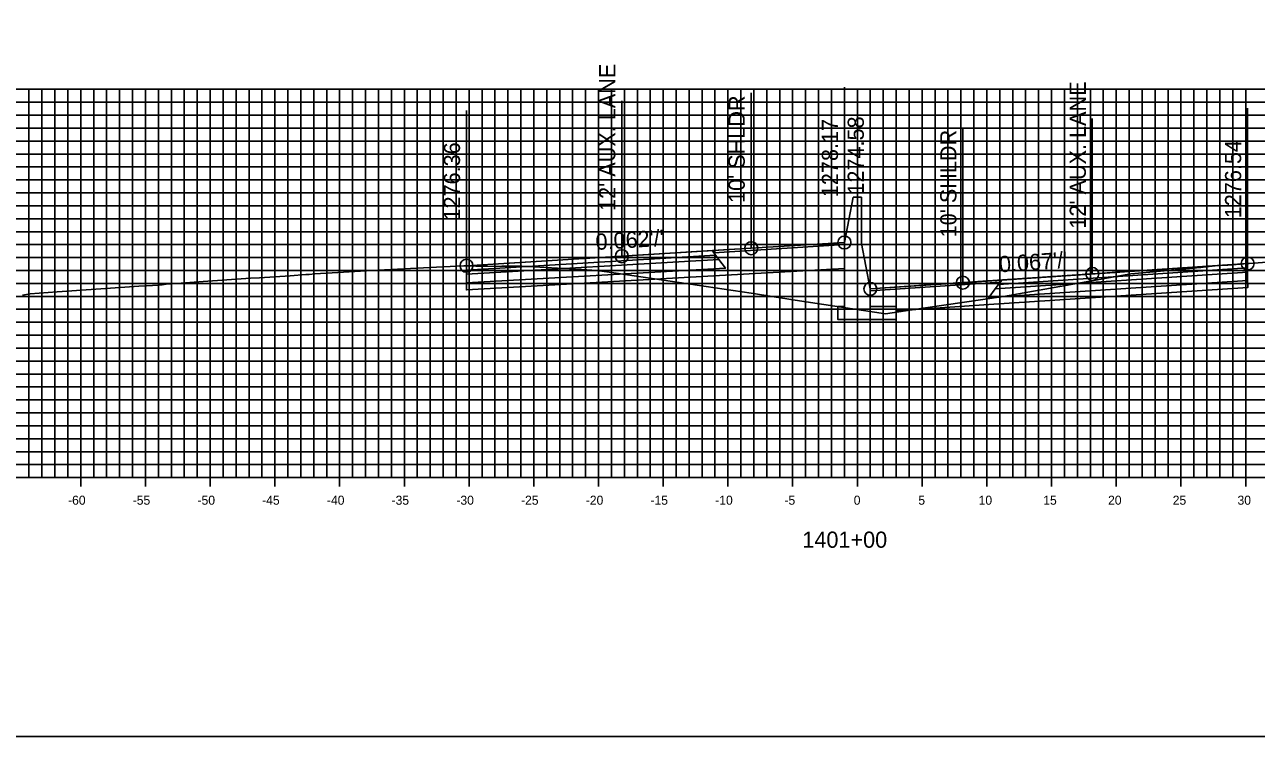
# Model space of a CAD drawing. Extents: x 674939 to 678919, y 750652 to 765176.
# Drawn here: x 678674.2 to 678769.4, y 756442.6 to 756497.6 of the extents above; entities that cross this region are included whole.
import ezdxf

# ---------------------------------------------------------------- set-up
doc = ezdxf.new("R2010")
doc.units = 0
for name, color, linetype in [('R_Alt Surface', 7, 'Continuous'), ('R_Axis', 7, 'Continuous'), ('R_Axis Annot', 7, 'Continuous'), ('R_Exist Surface', 7, 'Continuous'), ('R_Fin Surface', 7, 'Continuous'), ('R_Grid', 7, 'Continuous'), ('R_No Plot', 7, 'Continuous'), ('R_Proposed Road', 7, 'Continuous'), ('R_Xsect Elev', 7, 'Continuous'), ('R_Xsect Slope', 7, 'Continuous')]:
    doc.layers.add(name, color=color, linetype=linetype)

msp = doc.modelspace()

# ---------------------------------------------------------------- linework, layer by layer
at = {"layer": 'R_Alt Surface'}
for points in [[(678708.334, 756478.585), (678708.334, 756478.255), (678727.834, 756479.408), (678727.584, 756479.748)], [(678708.334, 756478.255), (678708.334, 756477.595), (678728.334, 756478.728), (678727.834, 756479.408)], [(678768.685, 756478.432), (678768.685, 756477.772), (678748.685, 756476.455), (678749.185, 756477.135)], [(678768.685, 756478.762), (678768.685, 756478.432), (678749.185, 756477.135), (678749.435, 756477.475)]]:
    msp.add_lwpolyline(points, close=True, dxfattribs=at)
for points in [[(678728.334, 756478.188), (678737.533, 756478.708)], [(678708.334, 756477.595), (678708.334, 756477.055), (678728.334, 756478.188)], [(678768.685, 756477.772), (678768.687, 756477.232), (678748.685, 756475.915)], [(678748.685, 756475.915), (678741.533, 756475.444)]]:
    msp.add_lwpolyline(points, dxfattribs=at)
at = {"layer": 'R_Axis'}
for p, q in [((678678.533, 756461.851), (678678.533, 756463.251)), ((678683.533, 756461.851), (678683.533, 756463.251)), ((678688.533, 756461.851), (678688.533, 756463.251)), ((678693.533, 756461.851), (678693.533, 756463.251)), ((678698.533, 756461.851), (678698.533, 756463.251)), ((678703.533, 756461.851), (678703.533, 756463.251)), ((678708.533, 756461.851), (678708.533, 756463.251)), ((678713.533, 756461.851), (678713.533, 756463.251)), ((678718.533, 756461.851), (678718.533, 756463.251)), ((678723.533, 756461.851), (678723.533, 756463.251)), ((678728.533, 756461.851), (678728.533, 756463.251)), ((678733.533, 756461.851), (678733.533, 756463.251)), ((678738.533, 756461.851), (678738.533, 756463.251)), ((678743.533, 756461.851), (678743.533, 756463.251)), ((678748.533, 756461.851), (678748.533, 756463.251)), ((678753.533, 756461.851), (678753.533, 756463.251)), ((678758.533, 756461.851), (678758.533, 756463.251)), ((678763.533, 756461.851), (678763.533, 756463.251)), ((678768.533, 756461.851), (678768.533, 756463.251)), ((678638.533, 756462.551), (678838.533, 756462.551))]:
    msp.add_line(p, q, dxfattribs=at)
at = {"layer": 'R_Exist Surface'}
msp.add_lwpolyline([(678674.034, 756476.641), (678674.614, 756476.738), (678676.721, 756476.9), (678681.573, 756477.243), (678683.014, 756477.346), (678683.61, 756477.372), (678684.529, 756477.426), (678684.813, 756477.454), (678685.123, 756477.483), (678685.435, 756477.513), (678685.585, 756477.527), (678687.979, 756477.703), (678691.642, 756477.956), (678692.33, 756477.993), (678694.72, 756478.148), (678695.927, 756478.241), (678696.186, 756478.246), (678696.619, 756478.287), (678701.481, 756478.574), (678706.013, 756478.816), (678708.118, 756478.918), (678708.334, 756478.915), (678708.469, 756478.914), (678708.5, 756478.915), (678709.061, 756478.889), (678709.94, 756478.876), (678710.501, 756478.866), (678711.06, 756478.883), (678711.941, 756478.888), (678712.575, 756478.891), (678712.605, 756478.894), (678717.21, 756478.627), (678718.441, 756478.555), (678719.904, 756478.338), (678730.339, 756476.798), (678733.736, 756476.271), (678740.716, 756475.206), (678743.62, 756475.631), (678749.815, 756476.541), (678756.918, 756477.796), (678759.669, 756478.284), (678760.844, 756478.394), (678765.008, 756478.795), (678765.008, 756478.795), (678765.057, 756478.794), (678765.249, 756478.815), (678766.183, 756478.899), (678766.76, 756478.958), (678767.144, 756478.975), (678768.12, 756479.043), (678768.685, 756479.092), (678768.791, 756479.101), (678770.528, 756479.221)], dxfattribs=at)
at = {"layer": 'R_Fin Surface'}
for points in [[(678737.533, 756480.717), (678730.334, 756480.273), (678720.334, 756479.656), (678708.334, 756478.915)], [(678768.685, 756479.092), (678756.685, 756478.285), (678746.685, 756477.613), (678739.533, 756477.133)]]:
    msp.add_lwpolyline(points, dxfattribs=at)
for points in [[(678727.452, 756479.927), (678737.533, 756480.557), (678737.533, 756480.717), (678727.334, 756480.088)], [(678708.334, 756478.915), (678708.334, 756478.585), (678727.584, 756479.748), (678727.334, 756480.088)], [(678768.685, 756479.092), (678768.685, 756478.762), (678749.435, 756477.475), (678749.685, 756477.815)], [(678749.568, 756477.655), (678739.533, 756476.973), (678739.533, 756477.133), (678749.685, 756477.815)]]:
    msp.add_lwpolyline(points, close=True, dxfattribs=at)
at = {"layer": 'R_Grid'}
for p, q in [((678638.533, 756492.551), (678838.533, 756492.551)), ((678674.533, 756462.551), (678674.533, 756492.551)), ((678675.533, 756462.551), (678675.533, 756492.551)), ((678676.533, 756462.551), (678676.533, 756492.551)), ((678677.533, 756462.551), (678677.533, 756492.551)), ((678678.533, 756462.551), (678678.533, 756492.551)), ((678679.533, 756462.551), (678679.533, 756492.551)), ((678680.533, 756462.551), (678680.533, 756492.551)), ((678681.533, 756462.551), (678681.533, 756492.551)), ((678682.533, 756462.551), (678682.533, 756492.551)), ((678683.533, 756462.551), (678683.533, 756492.551)), ((678684.533, 756462.551), (678684.533, 756492.551)), ((678685.533, 756462.551), (678685.533, 756492.551)), ((678686.533, 756462.551), (678686.533, 756492.551)), ((678687.533, 756462.551), (678687.533, 756492.551)), ((678688.533, 756462.551), (678688.533, 756492.551)), ((678689.533, 756462.551), (678689.533, 756492.551)), ((678690.533, 756462.551), (678690.533, 756492.551)), ((678691.533, 756462.551), (678691.533, 756492.551)), ((678692.533, 756462.551), (678692.533, 756492.551)), ((678693.533, 756462.551), (678693.533, 756492.551)), ((678694.533, 756462.551), (678694.533, 756492.551)), ((678695.533, 756462.551), (678695.533, 756492.551)), ((678696.533, 756462.551), (678696.533, 756492.551)), ((678697.533, 756462.551), (678697.533, 756492.551)), ((678698.533, 756462.551), (678698.533, 756492.551)), ((678699.533, 756462.551), (678699.533, 756492.551)), ((678700.533, 756462.551), (678700.533, 756492.551)), ((678701.533, 756462.551), (678701.533, 756492.551)), ((678702.533, 756462.551), (678702.533, 756492.551)), ((678703.533, 756462.551), (678703.533, 756492.551)), ((678704.533, 756462.551), (678704.533, 756492.551)), ((678705.533, 756462.551), (678705.533, 756492.551)), ((678706.533, 756462.551), (678706.533, 756492.551)), ((678707.533, 756462.551), (678707.533, 756492.551)), ((678708.533, 756462.551), (678708.533, 756492.551)), ((678709.533, 756462.551), (678709.533, 756492.551)), ((678710.533, 756462.551), (678710.533, 756492.551)), ((678711.533, 756462.551), (678711.533, 756492.551)), ((678712.533, 756462.551), (678712.533, 756492.551)), ((678713.533, 756462.551), (678713.533, 756492.551)), ((678714.533, 756462.551), (678714.533, 756492.551)), ((678715.533, 756462.551), (678715.533, 756492.551)), ((678716.533, 756462.551), (678716.533, 756492.551)), ((678717.533, 756462.551), (678717.533, 756492.551)), ((678718.533, 756462.551), (678718.533, 756492.551)), ((678719.533, 756462.551), (678719.533, 756492.551)), ((678720.533, 756462.551), (678720.533, 756492.551)), ((678721.533, 756462.551), (678721.533, 756492.551)), ((678722.533, 756462.551), (678722.533, 756492.551)), ((678723.533, 756462.551), (678723.533, 756492.551)), ((678724.533, 756462.551), (678724.533, 756492.551)), ((678725.533, 756462.551), (678725.533, 756492.551)), ((678726.533, 756462.551), (678726.533, 756492.551)), ((678727.533, 756462.551), (678727.533, 756492.551)), ((678728.533, 756462.551), (678728.533, 756492.551)), ((678729.533, 756462.551), (678729.533, 756492.551)), ((678730.533, 756462.551), (678730.533, 756492.551)), ((678731.533, 756462.551), (678731.533, 756492.551)), ((678732.533, 756462.551), (678732.533, 756492.551)), ((678733.533, 756462.551), (678733.533, 756492.551)), ((678734.533, 756462.551), (678734.533, 756492.551)), ((678735.533, 756462.551), (678735.533, 756492.551)), ((678736.533, 756462.551), (678736.533, 756492.551)), ((678737.533, 756462.551), (678737.533, 756492.551)), ((678738.533, 756462.551), (678738.533, 756492.551)), ((678739.533, 756462.551), (678739.533, 756492.551)), ((678740.533, 756462.551), (678740.533, 756492.551)), ((678741.533, 756462.551), (678741.533, 756492.551)), ((678742.533, 756462.551), (678742.533, 756492.551)), ((678743.533, 756462.551), (678743.533, 756492.551)), ((678744.533, 756462.551), (678744.533, 756492.551)), ((678745.533, 756462.551), (678745.533, 756492.551)), ((678746.533, 756462.551), (678746.533, 756492.551)), ((678747.533, 756462.551), (678747.533, 756492.551)), ((678748.533, 756462.551), (678748.533, 756492.551)), ((678749.533, 756462.551), (678749.533, 756492.551)), ((678750.533, 756462.551), (678750.533, 756492.551)), ((678751.533, 756462.551), (678751.533, 756492.551)), ((678752.533, 756462.551), (678752.533, 756492.551)), ((678753.533, 756462.551), (678753.533, 756492.551)), ((678754.533, 756462.551), (678754.533, 756492.551)), ((678755.533, 756462.551), (678755.533, 756492.551)), ((678756.533, 756462.551), (678756.533, 756492.551)), ((678757.533, 756462.551), (678757.533, 756492.551)), ((678758.533, 756462.551), (678758.533, 756492.551)), ((678759.533, 756462.551), (678759.533, 756492.551)), ((678760.533, 756462.551), (678760.533, 756492.551)), ((678761.533, 756462.551), (678761.533, 756492.551)), ((678762.533, 756462.551), (678762.533, 756492.551)), ((678763.533, 756462.551), (678763.533, 756492.551)), ((678764.533, 756462.551), (678764.533, 756492.551)), ((678765.533, 756462.551), (678765.533, 756492.551)), ((678766.533, 756462.551), (678766.533, 756492.551)), ((678767.533, 756462.551), (678767.533, 756492.551)), ((678768.533, 756462.551), (678768.533, 756492.551)), ((678638.533, 756491.551), (678838.533, 756491.551)), ((678638.533, 756490.551), (678838.533, 756490.551)), ((678638.533, 756489.551), (678838.533, 756489.551)), ((678638.533, 756488.551), (678838.533, 756488.551)), ((678638.533, 756487.551), (678838.533, 756487.551)), ((678638.533, 756486.551), (678838.533, 756486.551)), ((678638.533, 756485.551), (678838.533, 756485.551)), ((678638.533, 756484.551), (678838.533, 756484.551)), ((678638.533, 756483.551), (678838.533, 756483.551)), ((678638.533, 756482.551), (678838.533, 756482.551)), ((678638.533, 756481.551), (678838.533, 756481.551)), ((678638.533, 756480.551), (678838.533, 756480.551)), ((678638.533, 756479.551), (678838.533, 756479.551)), ((678638.533, 756478.551), (678838.533, 756478.551)), ((678638.533, 756477.551), (678838.533, 756477.551)), ((678638.533, 756476.551), (678838.533, 756476.551)), ((678638.533, 756475.551), (678838.533, 756475.551)), ((678638.533, 756474.551), (678838.533, 756474.551)), ((678638.533, 756473.551), (678838.533, 756473.551)), ((678638.533, 756472.551), (678838.533, 756472.551)), ((678638.533, 756471.551), (678838.533, 756471.551)), ((678638.533, 756470.551), (678838.533, 756470.551)), ((678638.533, 756469.551), (678838.533, 756469.551)), ((678638.533, 756468.551), (678838.533, 756468.551)), ((678638.533, 756467.551), (678838.533, 756467.551)), ((678638.533, 756466.551), (678838.533, 756466.551)), ((678638.533, 756465.551), (678838.533, 756465.551)), ((678638.533, 756464.551), (678838.533, 756464.551)), ((678638.533, 756463.551), (678838.533, 756463.551)), ((678638.533, 756462.551), (678838.533, 756462.551))]:
    msp.add_line(p, q, dxfattribs=at)
at = {"layer": 'R_No Plot'}
msp.add_lwpolyline([(678578.533, 756442.551), (678918.533, 756442.551), (678918.533, 756662.551), (678578.533, 756662.551)], close=True, dxfattribs=at)
for centre in [(678737.533, 756480.717), (678720.334, 756479.656), (678730.334, 756480.273), (678708.334, 756478.915), (678768.685, 756479.092), (678756.685, 756478.285), (678739.533, 756477.133), (678746.685, 756477.613)]:
    msp.add_circle(centre, 0.5, dxfattribs=at)
at = {"layer": 'R_Proposed Road'}
for points in [[(678738.203, 756484.217), (678737.533, 756480.717)], [(678738.203, 756484.217), (678738.203, 756484.217)], [(678738.203, 756484.217), (678738.863, 756484.217)], [(678738.863, 756484.217), (678738.863, 756480.633)], [(678737.533, 756480.717), (678737.533, 756475.758), (678737.033, 756475.758), (678737.033, 756474.758), (678741.533, 756474.758), (678741.533, 756475.758), (678739.533, 756475.758), (678739.533, 756477.133)], [(678738.863, 756480.633), (678739.533, 756477.133)]]:
    msp.add_lwpolyline(points, dxfattribs=at)
at = {"layer": 'R_Xsect Elev'}
for p, q in [((678737.533, 756480.717), (678737.533, 756492.717)), ((678720.334, 756479.656), (678720.334, 756491.656)), ((678730.334, 756480.273), (678730.334, 756492.273)), ((678708.334, 756478.915), (678708.334, 756490.915)), ((678768.685, 756479.092), (678768.685, 756491.092)), ((678756.685, 756478.285), (678756.685, 756490.285)), ((678739.533, 756477.133), (678739.533, 756489.133)), ((678746.685, 756477.613), (678746.685, 756489.613))]:
    msp.add_line(p, q, dxfattribs=at)

# ---------------------------------------------------------------- texts
at = {"layer": 'R_Axis Annot'}
for s, height, p in [('-60', 0.7, (678677.552, 756460.451)), ('-55', 0.7, (678682.546, 756460.451)), ('-50', 0.7, (678687.552, 756460.451)), ('-45', 0.7, (678692.546, 756460.451)), ('-40', 0.7, (678697.552, 756460.451)), ('-35', 0.7, (678702.546, 756460.451)), ('-30', 0.7, (678707.552, 756460.451)), ('-25', 0.7, (678712.546, 756460.451)), ('-20', 0.7, (678717.552, 756460.451)), ('-15', 0.7, (678722.546, 756460.451)), ('-10', 0.7, (678727.552, 756460.451)), ('-5', 0.7, (678732.896, 756460.451)), ('0', 0.7, (678738.252, 756460.451)), ('5', 0.7, (678743.246, 756460.451)), ('10', 0.7, (678747.902, 756460.451)), ('15', 0.7, (678752.896, 756460.451)), ('20', 0.7, (678757.902, 756460.451)), ('25', 0.7, (678762.896, 756460.451)), ('30', 0.7, (678767.902, 756460.451)), ('1401+00', 1.25, (678734.281, 756457.126))]:
    msp.add_text(s, height=height, dxfattribs=at).set_placement(p)
at = {"layer": 'R_Xsect Elev'}
for s, p in [("12' AUX. LANE", (678719.834, 756483.156)), ("12' AUX. LANE", (678756.185, 756481.785)), ("10' SHLDR", (678729.834, 756483.773)), ('1278.17', (678737.033, 756484.217)), ('1274.58', (678739.033, 756484.416)), ("10' SHLDR", (678746.185, 756481.113)), ('1276.36', (678707.834, 756482.415)), ('1276.54', (678768.185, 756482.592))]:
    msp.add_text(s, height=1.25, rotation=90, dxfattribs=at).set_placement(p)
at = {"layer": 'R_Xsect Slope'}
for s, rotation, p in [("0.062'/'", 3.53109, (678718.343, 756480.134)), ("0.067'/'", 3.84402, (678749.516, 756478.405))]:
    msp.add_text(s, height=1.25, rotation=rotation, dxfattribs=at).set_placement(p)

doc.saveas('drawing.dxf')
